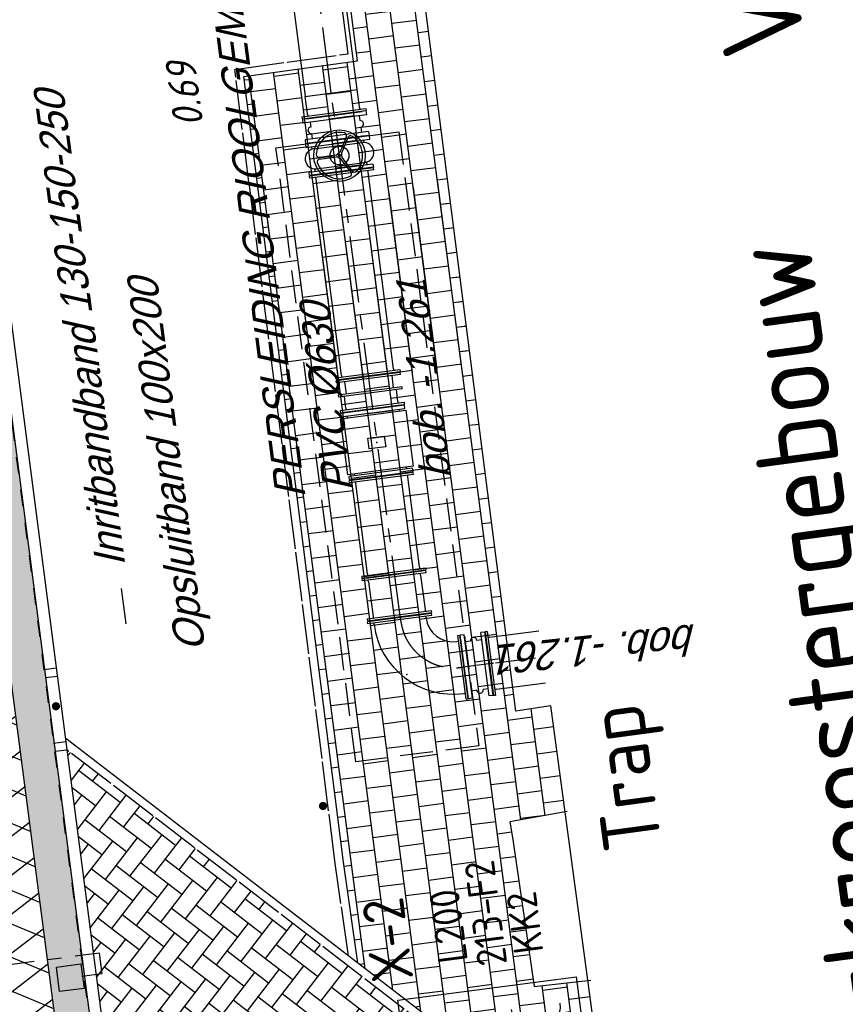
# Model space of a CAD drawing. Extents: x 117893332 to 118394757, y 454959407 to 455669244.
# Tile 308 of 330: x 118206441 to 118216441, y 455338812 to 455350739. Entities that reach past the tile are written whole.
import ezdxf
from ezdxf.enums import TextEntityAlignment as Align

# ---------------------------------------------------------------- set-up
doc = ezdxf.new("R2010")
doc.units = 0
doc.header["$LTSCALE"] = 200
for name, pattern in [('Tauw_HIDDEN3', [2.8, 2, -0.8]), ('Tauw_L_Center2', [6.499, 4, -0.833, 0.833, -0.833]), ('TAUW_OPSLUITBAND_mm', [3.2, 3, -0.2]), ('TAUW_TROTTOIRBAND_mm', [2, 1, -1])]:
    doc.linetypes.add(name, pattern=pattern)
doc.layers.get('0').update_dxf_attribs({"linetype": 'CONTINUOUS'})
for name, color, linetype in [('EL6221--', 6, 'CONTINUOUS'), ('EL_N_A_EB00----REVISIE~-_-----', 1, 'CONTINUOUS'), ('ME_N_A_EB00----RV600~-_-----', 135, 'CONTINUOUS'), ('ME_N_A_EB00605-W__debietmeter-DB0600~-_-----', 135, 'CONTINUOUS'), ('ME_N_A_EL990---L__GY-FFM600_pn10~W_-----', 135, 'CONTINUOUS'), ('ME_N_A_EL995---L__GY-FF600_pn10~W_-----', 135, 'CONTINUOUS'), ('ME_N_A_EL995---L__GY-Q600_pn10~W_-----', 135, 'CONTINUOUS'), ('ME_N_A_EL999---L__GY-AFSLUITER-600_pn10~W_-----', 135, 'CONTINUOUS'), ('ME_N_A_EL999---L__GY-RU-NT-600_pn10~W_-----', 135, 'CONTINUOUS'), ('ZU_B_-_JB00----ZME_tekst__50_^200~-_-----', 2, 'CONTINUOUS'), ('ZU_B_-_MB0090--MAAIVELD_DUN~-_001--', 1, 'CONTINUOUS'), ('ZU_B_-_XX------extern-TEK-T19', 231, 'CONTINUOUS'), ('ZU_B_D_EB00----ONDERDEEL~-_-----', 7, 'CONTINUOUS'), ('ZU_N_-_AL999---LW_pvc630_pgr34__18_^200~-_-----', 7, 'CONTINUOUS'), ('ZU_N_-_AL999---LW_pvc630_pgr34__18_^200~N_-----', 7, 'CONTINUOUS'), ('ZU_N_-_AV09----_Trottoirband_130-150-250__18_^200~-_-----', 253, 'CONTINUOUS'), ('ZU_N_-_EL999---LK_pvc125_sdr34~H_-----', 2, 'Tauw_L_Center2'), ('ZU_N_-_EL999---LW_pvc630_pgr11~H_-----', 2, 'Tauw_L_Center2'), ('ZU_N_-_EL999---LW_pvc630_pgr11~W_-----', 2, 'CONTINUOUS'), ('ZU_N_-_EL999---LW_pvc630_pgr34~H_-----', 2, 'Tauw_L_Center2'), ('ZU_N_-_EL999---SYM_STRAATKOLK~-_----c', 7, 'Tauw_L_Center2'), ('ZU_N_-_TVRH----tekst__18_^200~-_-----', 253, 'CONTINUOUS'), ('ZU_N_A_EL990---LW_GY-FFM600_pn10~W_-----', 8, 'CONTINUOUS'), ('ZU_N_A_EL999---L__GY-FM500_pn10~W_-----', 8, 'CONTINUOUS'), ('ZU_N_A_EL999---L__GY-PEtv600-630_pn10~W_-----', 8, 'CONTINUOUS'), ('ZU_N_A_EV00----_Opsluitband_100x200~A_-----', 253, 'CONTINUOUS'), ('ZU_N_A_EV00----_Opsluitband_100x200~Z_-----', 253, 'TAUW_OPSLUITBAND_mm'), ('ZU_N_A_EV02----_kant molgoot ov betonstraatsteen~k_-----', 253, 'CONTINUOUS'), ('ZU_N_A_EV02----_kant verharding ov betonstraatsteen-halfsteensverband~k_-----', 253, 'CONTINUOUS'), ('ZU_N_A_EV09----_Trottoirband_130-150-250~A_-----', 253, 'CONTINUOUS'), ('ZU_N_A_EV09----_Trottoirband_130-150-250~Z_-----', 253, 'TAUW_TROTTOIRBAND_mm'), ('ZU_N_A_HV01----_arcering verharding gv asfalt~v_-----', 253, 'CONTINUOUS'), ('ZU_N_A_HV02----_arcering verharding ov betontegels-halfsteensverband~s_-----', 253, 'CONTINUOUS'), ('ZU_N_A_HV02----molgoot ov betonstraatsteen~v_-----', 253, 'CONTINUOUS'), ('ZU_N_A_HVRH----_arcering verharding ov betonstraatsteen-keperverband~v_-----', 253, 'CONTINUOUS'), ('ZU_N_H_EB00--E-BETON~-_-----', 7, 'Tauw_HIDDEN3'), ('ZU_N_L_AV00----_Opsluitband_100x200__18_^100~-_-----', 253, 'CONTINUOUS'), ('ZU_N_L_AV09----_Trottoirband_130-150-250__18_^100~-_-----', 253, 'CONTINUOUS')]:
    doc.layers.add(name, color=color, linetype=linetype)
doc.layers.add('ZU_N_-_DX1AMA--_maatvoering_LIN__18_^200', color=7, linetype='CONTINUOUS', lineweight=18)
doc.styles.add('BURO-018', font='Isocp.shx', dxfattribs={"height": 360})
doc.styles.add('BURO-025', font='Isocp.shx', dxfattribs={"height": 500})
doc.styles.add('ISO', font='ISO')
doc.styles.add('TAUW-ISOCP', font='tcb_isocp.shx')
doc.styles.add('tcb_isocp', font='tcb_isocp.shx')
doc.dimstyles.new('tzu18-dot_^200', dxfattribs={"dimscale": 200, "dimtxt": 1.8, "dimasz": 3, "dimexe": 2, "dimexo": 0, "dimgap": 0.5, "dimtad": 1, "dimdec": 0, "dimzin": 0, "dimdsep": 46, "dimtxsty": 'TAUW-ISOCP', "dimblk": 'DOTSMALL', "dimcen": 2, "dimdle": 1.5, "dimclre": 8, "dimadec": 0, "dimazin": 0, "dimtp": 1, "dimtm": 1, "dimtfac": 1, "dimtix": 1, "dimtmove": 1, "dimatfit": 3, "dimldrblk": 'DOTSMALL', "dimfxl": 1, "dimtvp": 0.5, "dimtolj": 1, "dimtzin": 0, "dimlwd": -1, "dimlwe": 5, "dimarcsym": 0})
pattern_1 = [(97.41631, (118248804.68, 455213277.58), (-208.2432, -27.10636), []), (187.41631, (118248804.68, 455213277.6), (54.2127, -416.4864), [210, -210]), (187.41631, (118248777.57, 455213485.83), (54.2127, -416.4864), [-210, 210])]

# ---------------------------------------------------------------- blocks, each defined once
blk = doc.blocks.new('_PETV600')
at = {"color": 0}
for p, q in [((5, 390), (5, -390)), ((30, 390), (5, 390)), ((30, 390), (30, -390)), ((0, 341), (0, -341)), ((30, 317.5), (270, 317.5)), ((50, 317.5), (30, 317.5)), ((270, 317.5), (270, -317.5)), ((30, -317.5), (270, -317.5)), ((50, -317.5), (30, -317.5)), ((30, -390), (5, -390))]:
    blk.add_line(p, q, dxfattribs=at)
blk.add_point((0, 0), dxfattribs=at)
blk = doc.blocks.new('FNZ600')
for p, q in [((-390, 30), (390, 30)), ((-390, 30), (-390, 5)), ((-390, 5), (390, 5)), ((-341, 0), (341, 0)), ((-317.5, 50), (-317.5, 30)), ((317.5, 50), (317.5, 30)), ((390, 30), (390, 5))]:
    blk.add_line(p, q)
blk.add_point((0, 0))
blk = doc.blocks.new('_QNW600s')
for radius in [968, 333]:
    blk.add_arc((650, -650), radius, 90, 180)
blk.add_point((0, 0))
at = {"rotation": 90}
blk.add_blockref('FNZ600', (700, 0), dxfattribs=at)
blk.add_blockref('FNZ600', (0, -700))
blk = doc.blocks.new('FNW600')
at = {"linetype": 'Continuous'}
blk.add_line((-341, 0), (341, 0), dxfattribs=at)
blk.add_lwpolyline([(390, 45), (-390, 45), (-390, 4), (390, 4)], close=True, dxfattribs=at)
blk = doc.blocks.new('meAF600T')
for p, q in [((45, 317), (75, 317)), ((73, 296), (73, -296)), ((315, 317), (345, 317)), ((317, 296), (317, -296)), ((45, -318), (75, -318)), ((315, -318), (345, -318))]:
    blk.add_line(p, q)
at = {"color": 251, "linetype": 'Continuous'}
for p, q in [((183, 246), (183, 37)), ((207, 246), (207, 37)), ((-24, -113), (157, -8)), ((-12, -133), (169, -28)), ((402, -133), (221, -28)), ((414, -113), (233, -8))]:
    blk.add_line(p, q, dxfattribs=at)
at = {"color": 251}
blk.add_circle((195, 0), 312, dxfattribs=at)
blk.add_circle((195, 0), 114)
at = {"color": 251, "linetype": 'Continuous'}
blk.add_circle((195, 0), 12.9, dxfattribs=at)
for centre, start, end in [((195, 296), 0, 180), ((195, -296), 180, 0)]:
    blk.add_arc(centre, 122, start, end)
at = {"color": 251}
for centre, radius, start, end in [((195, 0), 281, 99.8969, 200.1031), ((152, 246), 31.2, 0, 99.8969), ((238, 246), 31.2, 80.1031, 180), ((195, 0), 281, 339.8969, 80.1031), ((-39, -86), 31.2, 200.1031, 300), ((429, -86), 31.2, 240, 339.8969), ((4, -160), 31.2, 120, 219.8969), ((195, 0), 281, 219.8969, 320.1031), ((386, -160), 31.2, 320.1031, 60)]:
    blk.add_arc(centre, radius, start, end, dxfattribs=at)
at = {"color": 251, "linetype": 'Continuous'}
for centre, radius, start, end in [((150, 5), 15.6, 300, 353.3441), ((195, 0), 30.1, 126.6559, 173.3441), ((168, 37), 15.6, 306.6559, 0), ((222, 37), 15.6, 180, 233.3441), ((195, 0), 30.1, 6.6559, 53.3441), ((240, 5), 15.6, 186.6559, 240), ((177, -42), 15.6, 66.6559, 120), ((195, 0), 30.1, 246.6559, 293.3441), ((213, -42), 15.6, 60, 113.3441)]:
    blk.add_arc(centre, radius, start, end, dxfattribs=at)
at = {"linetype": 'Continuous', "xscale": -1, "rotation": 270}
blk.add_blockref('FNW600', (0, 0), dxfattribs=at)
at = {"rotation": 90}
blk.add_blockref('FNW600', (390, 0), dxfattribs=at)
blk = doc.blocks.new('_FFNW600(2500)')
at = {"color": 0}
for p, q in [((5, 390), (5, -390)), ((30, 390), (5, 390)), ((30, 390), (30, -390)), ((2470, -390), (2470, 390)), ((2470, 390), (2495, 390)), ((2495, -390), (2495, 390)), ((0, 341), (0, -341)), ((50, 317.5), (30, 317.5)), ((50, 317.5), (2450, 317.5)), ((2450, 317.5), (2470, 317.5)), ((2500, -341), (2500, 341)), ((50, -317.5), (30, -317.5)), ((50, -317.5), (2450, -317.5)), ((2450, -317.5), (2470, -317.5)), ((30, -390), (5, -390)), ((2470, -390), (2495, -390))]:
    blk.add_line(p, q, dxfattribs=at)
for p in [(0, 0), (2500, 0)]:
    blk.add_point(p, dxfattribs=at)
blk = doc.blocks.new('_NT1-600')
for p, q in [((0, 387.5), (0, -387.5)), ((0, 387.5), (48, 387.5)), ((48, 387.5), (48, -387.5)), ((252, 387.5), (252, -387.5)), ((252, 387.5), (300, 387.5)), ((300, 387.5), (300, -387.5)), ((48, 300), (107, 300)), ((187, 300), (252, 300)), ((48, -300), (107, -300)), ((187, -300), (252, -300)), ((0, -387.5), (48, -387.5)), ((252, -387.5), (300, -387.5))]:
    blk.add_line(p, q)
for centre, start, end in [((147, 300), 0, 180), ((147, -300), 180, 0)]:
    blk.add_arc(centre, 40, start, end)
for p in [(0, 0), (300, 0)]:
    blk.add_point(p)
blk = doc.blocks.new('TSNW600')
at = {"linetype": 'Continuous'}
for p, q in [((-318, 45), (-318, 68)), ((318, 45), (318, 68))]:
    blk.add_line(p, q, dxfattribs=at)
blk.add_blockref('FNW600', (0, 0), dxfattribs=at)
blk = doc.blocks.new('meDB600T')
for points in [[(67, -399), (67, 399), (752, 399), (752, -399)], [(344.25, -100), (344.25, 100), (474.25, 100), (474.25, -100)]]:
    blk.add_lwpolyline(points, close=True)
for p in [(-1, 0), (409, 0), (819, 0)]:
    blk.add_point(p)
for p, rotation in [((0, 0), 270), ((820, 0), 90)]:
    blk.add_blockref('TSNW600', p, dxfattribs=dict(rotation=rotation))
blk = doc.blocks.new('RV600(400)')
at = {"color": 0}
for p, q in [((5, 390), (5, -390)), ((30, 390), (5, 390)), ((30, 390), (30, -390)), ((180, 390), (180, -390)), ((205, 390), (180, 390)), ((205, 390), (205, -390)), ((370, -390), (370, 390)), ((370, 390), (395, 390)), ((395, -390), (395, 390)), ((0, 341), (0, -341)), ((180, 287.5), (30, 287.5)), ((350, 317.5), (205, 317.5)), ((350, 317.5), (370, 317.5)), ((400, -341), (400, 341)), ((180, -287.5), (30, -287.5)), ((350, -317.5), (205, -317.5)), ((350, -317.5), (370, -317.5)), ((30, -390), (5, -390)), ((370, -390), (395, -390))]:
    blk.add_line(p, q, dxfattribs=at)
blk.add_line((180, -390), (205, -390))
for p in [(0, 0), (400, 0)]:
    blk.add_point(p, dxfattribs=at)
blk = doc.blocks.new('_DotSmall')
at = {"color": 0, "linetype": 'ByBlock', "const_width": 0.5}
blk.add_lwpolyline([(-0.0625, 0, 1), (0.0625, 0, 1)], format="xyb", close=True, dxfattribs=at)
blk = doc.blocks.new('*D264')
at = {"layer": 'ZU_N_-_DX1AMA--_maatvoering_LIN__18_^200', "color": 0, "transparency": 16777216}
blk.add_line((118214687, 455249478), (118199376, 455367110), dxfattribs=at)
at = {"layer": 'ZU_N_-_DX1AMA--_maatvoering_LIN__18_^200', "color": 8, "lineweight": 5, "transparency": 16777216}
for p, q in [((118199861, 455366871), (118199018, 455366761)), ((118213607, 455249640), (118215045, 455249828))]:
    blk.add_line(p, q, dxfattribs=at)
at = {"layer": 'ZU_N_-_DX1AMA--_maatvoering_LIN__18_^200', "color": 0, "transparency": 16777216, "xscale": 600, "yscale": 600, "zscale": 600}
for p, rotation in [((118199414, 455366813), 97.41631319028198), ((118214649, 455249776), 277.416313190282)]:
    blk.add_blockref('_DotSmall', p, dxfattribs=dict(at, rotation=rotation))
at = {"layer": 'ZU_N_-_DX1AMA--_maatvoering_LIN__18_^200', "color": 0, "transparency": 16777216, "insert": (118211935, 455268452), "char_height": 360, "attachment_point": 5, "rotation": 97.4163, "style": 'TAUW-ISOCP'}
blk.add_mtext('\\A1;118024', dxfattribs=at)
blk = doc.blocks.new('*D265')
at = {"layer": 'ZU_N_-_DX1AMA--_maatvoering_LIN__18_^200', "color": 0, "transparency": 16777216}
blk.add_line((118213545, 455251128), (118198463, 455366991), dxfattribs=at)
at = {"layer": 'ZU_N_-_DX1AMA--_maatvoering_LIN__18_^200', "color": 8, "lineweight": 5, "transparency": 16777216}
for p, q in [((118198948, 455366752), (118198105, 455366642)), ((118211640, 455251183), (118213903, 455251477))]:
    blk.add_line(p, q, dxfattribs=at)
at = {"layer": 'ZU_N_-_DX1AMA--_maatvoering_LIN__18_^200', "color": 0, "transparency": 16777216, "xscale": 600, "yscale": 600, "zscale": 600}
for p, rotation in [((118198502, 455366694), 97.41631319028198), ((118213506, 455251425), 277.416313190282)]:
    blk.add_blockref('_DotSmall', p, dxfattribs=dict(at, rotation=rotation))
at = {"layer": 'ZU_N_-_DX1AMA--_maatvoering_LIN__18_^200', "color": 0, "transparency": 16777216, "insert": (118211029, 455268287), "char_height": 360, "attachment_point": 5, "rotation": 97.4163, "style": 'TAUW-ISOCP'}
blk.add_mtext('\\A1;116241', dxfattribs=at)
blk = doc.blocks.new('111304D')
at = {"color": 0, "linetype": 'Continuous'}
for p, q in [((-3, 9.982), (-3, 7.482)), ((-3, 8.732), (1.5, 6.134)), ((-1.5, 8.5), (1.5, 8.5)), ((0, 1), (0, 8.5)), ((1.5, 5.134), (-1.5, 6.866)), ((1.5, 4.134), (-1.5, 5.866)), ((1.5, 3.134), (-1.5, 4.866)), ((1.5, 2.134), (-1.5, 3.866))]:
    blk.add_line(p, q, dxfattribs=at)
at = {"color": 0, "linetype": 'Continuous', "const_width": 0.5}
blk.add_lwpolyline([(-1.683, 7.116, 1), (-2.183, 7.116, 1)], format="xyb", close=True, dxfattribs=at)
at = {"color": 0, "linetype": 'Continuous'}
blk.add_circle((-1.933, 7.116), 0.5, dxfattribs=at)
blk.add_arc((0, 10), 1.5, 180, 0, dxfattribs=at)
at = {"color": 0, "linetype": 'Continuous', "style": 'BURO-018', "flags": 1}
blk.add_attdef('E_MATCODE', text='', height=1.8, rotation=262.58369, dxfattribs=at).set_placement((-436086809.669, 176092602.943), align=Align.MIDDLE)
at = {"color": 0, "linetype": 'Continuous', "style": 'BURO-018'}
for tag, p in [('E_GKAST', (0, 15.5)), ('E_GROEP', (0, 12.5)), ('E_SGROEP', (4.5, 12.5))]:
    blk.add_attdef(tag, text='', height=1.8, dxfattribs=at).set_placement(p, align=Align.MIDDLE)
at = {"color": 0, "linetype": 'Continuous', "style": 'BURO-018', "flags": 1}
blk.add_attdef('E_VERMCODE', text='', height=1.8, dxfattribs=at).set_placement((13, 12.5), align=Align.MIDDLE)
blk = doc.blocks.new('A$C051E189E')
at = {"layer": 'EL6221--'}
blk.add_lwpolyline([(149223, -32378), (151486, -32378), (151486, -34559), (149223, -34559)], close=True, dxfattribs=at)
ref = blk.add_blockref('111304D', (149194, -34026), dxfattribs=dict(at, xscale=200, yscale=200, zscale=200, rotation=270.0000221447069))
ref.add_attrib('E_GROEP', 'KK2', dxfattribs={"layer": '0', "color": 1, "linetype": 'Continuous', "height": 360, "rotation": 0, "style": 'BURO-018'}).set_placement((152216, -34026), align=Align.MIDDLE)
ref.add_attrib('E_GKAST', 'L200', dxfattribs={"layer": '0', "color": 1, "linetype": 'Continuous', "height": 360, "rotation": 0, "style": 'BURO-018'}).set_placement((152294, -33102), align=Align.MIDDLE)
ref.add_attrib('E_SGROEP', '213-F2', dxfattribs={"layer": '0', "color": 1, "linetype": 'Continuous', "height": 360, "rotation": 0, "style": 'BURO-018'}).set_placement((152392, -33571), align=Align.MIDDLE)
at = {"layer": 'EL6221--', "color": 2, "style": 'BURO-025'}
blk.add_text('X-2', height=500, dxfattribs=at).set_placement((151717, -32601))

msp = doc.modelspace()

# ---------------------------------------------------------------- hatches: boundary and pattern name
at = {"layer": 'ZU_N_A_HV01----_arcering verharding gv asfalt~v_-----'}
h = msp.add_hatch(dxfattribs=at)
h.set_pattern_fill('ASFALT', color=256, scale=3000)
h.set_pattern_definition([(157.41631, (118248804.68, 455213277.6), (-144.0122, -346.24485), []), (217.41631, (118248804.68, 455213277.6), (227.85075, -297.8406), [])])
h.paths.add_polyline_path([(118253562.5, 455173882.8, -0.413671), (118245855.8, 455163886.8), (118232779.4, 455162183.4, -0.2396014), (118226539.3, 455164396.4), (118222931.6, 455163926.7), (118222383.7, 455168135.5), (118218106.9, 455167574.6), (118214434.7, 455164219.5), (118215506.4, 455155986.2), (118286398.3, 455165214), (118285827.7, 455169598.1), (118269443.6, 455167465.5, -0.4142136), (118257765.8, 455176453.3), (118256227.9, 455188268.7, -0.4142136), (118265215.7, 455199946.5), (118292266.1, 455203467.5), (118291600.1, 455208584.4), (118288512.1, 455208182.4, -0.4142136), (118286360.3, 455209838.5), (118282082.5, 455242702.4), (118277103.6, 455242054.3, -0.4142136), (118269661, 455247782.5), (118267518.7, 455264240.6), (118262945.7, 455263645.4), (118267639.6, 455227475.9), (118267223.1, 455227422), (118267223.1, 455227421.8), (118252708.4, 455225559), (118252749.8, 455225241.2), (118251437.4, 455225070.9), (118250715, 455230620.6), (118243327.3, 455287376.9), (118243629.7, 455287416.2), (118243124.4, 455290872.4), (118240928.7, 455307740.1, -0.4142135), (118245603.8, 455313814.3), (118274546.5, 455317581.7), (118274030.2, 455321548.3), (118245583.3, 455317845.4, -0.4142136), (118239509, 455322520.5), (118233549.8, 455368302.3, 0.4142136), (118222813.3, 455376565.6), (118207809.9, 455374612.7, 0.4142136), (118199546.6, 455363876.2), (118205505.9, 455318094.4, -0.4142124), (118200830.9, 455312020.1), (118163460.6, 455307155.6), (118165370.9, 455292480.2), (118168069.6, 455292831.5), (118168020.6, 455293207.6, -0.4142129), (118177008.5, 455304885.4), (118193278.4, 455307003.2, -0.1343417), (118196112.3, 455306610.7), (118204322.8, 455303093.5), (118205538.1, 455305921.5, -0.2648124), (118209818.1, 455309156.2), (118230144.2, 455311802, -0.4142136), (118236218.5, 455307127), (118240860.1, 455271468.1, -0.4142136), (118236185, 455265393.9), (118214173, 455262528.6), (118214897.7, 455256960.6, -0.4142136), (118212810.3, 455254248.5), (118211683.3, 455254101.8), (118212034, 455251407.1), (118215577.2, 455248630.1), (118219142.1, 455249094.1), (118218436.6, 455254511.8, -0.4142294), (118220524, 455257224), (118236969.8, 455259364.7, -0.414213), (118243044, 455254689.7), (118246252.7, 455230039.7)])
h.paths.add_polyline_path([(118261528.7, 455214269.2, -0.4142136), (118263616.1, 455216981.4), (118275257.9, 455218496.7, -0.4142136), (118277970, 455216409.4), (118278976.7, 455208675.7, -0.4142136), (118276889.3, 455205963.6), (118274097.8, 455205600.3, -0.4142136), (118272506.4, 455206825.1), (118272485.3, 455206987.6), (118269242.6, 455206565.5), (118269263.8, 455206403, -0.4142136), (118268038.9, 455204811.6), (118265247.5, 455204448.2, -0.4142136), (118262535.4, 455206535.6)], flags=16)
h.paths.add_polyline_path([(118241537.9, 455300913.5), (118240100, 455300726.2), (118239912.7, 455302164.1), (118241350.6, 455302351.4)], flags=16)
h.paths.add_polyline_path([(118240440.7, 455309039.9), (118239002.9, 455308852.6), (118238815.6, 455310290.4), (118240253.4, 455310477.7)], flags=16)
h.paths.add_polyline_path([(118229627.9, 455315768.6), (118215546.7, 455313935.7, -0.4142136), (118209472.4, 455318610.7), (118204138, 455359592.1, -0.4142395), (118213125.7, 455371270.9), (118217290.6, 455371813, -0.4142136), (118228968.4, 455362825.1), (118234303, 455321842.8, -0.4142136)], flags=16)
h.paths.add_polyline_path([(118229573.7, 455316185), (118215492.5, 455314352.1, -0.4142136), (118209888.9, 455318664.9), (118204554.5, 455359646.4, -0.41424), (118213180, 455370854.4), (118217344.8, 455371396.5, -0.4142136), (118228551.9, 455362770.9), (118233886.5, 455321788.6, -0.4142136)], flags=0)
h.paths.add_polyline_path([(118232786.1, 455366810.1), (118231546.6, 455366648.6), (118231359.3, 455368086.5), (118232598.8, 455368248)], flags=0)
at = {"layer": 'ZU_N_A_HV02----_arcering verharding ov betontegels-halfsteensverband~s_-----', "ltscale": 0.005}
h = msp.add_hatch(dxfattribs=at)
h.set_pattern_fill('TEGELS', color=256, scale=1200.000003, style=0)
h.set_pattern_definition([(97.41631, (118248804.68, 455213277.58), (-297.49034, -38.7234), []), (187.41631, (118248804.68, 455213277.58), (38.7234, -297.49034), [300, -300]), (187.41631, (118248785.3, 455213426.33), (38.7234, -297.49034), [-300, 300])])
h.paths.add_polyline_path([(118209781.2, 455345122.8), (118209376.7, 455348315), (118211607.5, 455348790.2), (118211892.3, 455346555.9), (118209845.5, 455346289.5), (118209648.3, 455346171.6)])
at = {"layer": 'ZU_N_A_HV02----molgoot ov betonstraatsteen~v_-----'}
h = msp.add_hatch(dxfattribs=at)
h.set_pattern_fill('BRICK', color=256, scale=33.07086)
h.set_pattern_definition(pattern_1)
edge = h.paths.add_edge_path()
edge.add_line((118163460.6, 455307155.6), (118200830.9, 455312020.1))
edge.add_arc((118200131.2, 455317394.8), 5420, 277.41655, 367.41631)
edge.add_line((118205505.9, 455318094.4), (118199546.6, 455363876.2))
edge.add_arc((118209046.5, 455365112.8), 9580, 97.41631, 187.41631, ccw=False)
edge.add_line((118207809.9, 455374612.7), (118213707.1, 455375380.3))
edge.add_line((118213707.1, 455375380.3), (118222813.3, 455376565.6))
edge.add_arc((118224049.9, 455367065.7), 9580, 7.41631, 97.41631, ccw=False)
edge.add_line((118233549.8, 455368302.3), (118239509, 455322520.5))
edge.add_arc((118244883.7, 455323220.1), 5420, 187.41631, 277.41631)
edge.add_line((118245583.3, 455317845.4), (118274030.1, 455321548.3))
edge.add_line((118274030.1, 455321548.3), (118273975.9, 455321964.7))
edge.add_line((118273975.9, 455321964.7), (118245529.1, 455318261.9))
edge.add_arc((118244883.7, 455323220.1), 5000, 187.41631, 277.41631, ccw=False)
edge.add_line((118239925.5, 455322574.7), (118233966.3, 455368356.5))
edge.add_arc((118224049.9, 455367065.7), 10000, 7.41631, 97.41631)
edge.add_line((118222759.1, 455376982.1), (118207755.7, 455375029.1))
edge.add_arc((118209046.5, 455365112.8), 10000, 97.41631, 187.41631)
edge.add_line((118199130.1, 455363822), (118205089.4, 455318040.2))
edge.add_arc((118200131.2, 455317394.8), 5000, -82.58345, 7.41631, ccw=False)
edge.add_line((118200776.7, 455312436.6), (118162989.9, 455307517.9))
edge.add_line((118162989.9, 455307517.9), (118164954.4, 455292426))
edge.add_line((118164954.4, 455292426), (118165370.9, 455292480.2))
edge.add_line((118165370.9, 455292480.2), (118163460.6, 455307155.6))
h = msp.add_hatch(dxfattribs=at)
h.set_pattern_fill('BRICK', color=256, scale=33.07086)
h.set_pattern_definition(pattern_1)
h.paths.add_polyline_path([(118245529.1, 455318261.9, -0.4142136), (118239925.5, 455322574.7), (118233966.3, 455368356.5, 0.4142136), (118222759.1, 455376982.1), (118207755.7, 455375029.1, 0.4142136), (118199130.1, 455363822), (118205089.4, 455318040.2, -0.4142124), (118200776.7, 455312436.6), (118162989.9, 455307517.9), (118164954.4, 455292426), (118165370.9, 455292480.2), (118163460.6, 455307155.6), (118200830.9, 455312020.1, 0.4142124), (118205505.9, 455318094.4), (118199546.6, 455363876.2, -0.4142136), (118207809.9, 455374612.7), (118213707.1, 455375380.3), (118222813.3, 455376565.6, -0.4142136), (118233549.8, 455368302.3), (118239509, 455322520.5, 0.4142136), (118245583.3, 455317845.4), (118274030.1, 455321548.3), (118273975.9, 455321964.7)])
h = msp.add_hatch(dxfattribs=at)
h.set_pattern_fill('BRICK', color=256, scale=33.07086)
h.set_pattern_definition(pattern_1)
h.paths.add_polyline_path([(118199546.6, 455363876.2), (118205505.9, 455318094.4, -0.4142124), (118200830.9, 455312020.1), (118163460.6, 455307155.6), (118165370.9, 455292480.2), (118164954.4, 455292426), (118162989.9, 455307517.9), (118200776.7, 455312436.6, 0.4142124), (118205089.4, 455318040.2), (118199130.1, 455363822, -0.4142136), (118207755.7, 455375029.1), (118222759.1, 455376982.1, -0.4142136), (118233966.3, 455368356.5), (118239925.5, 455322574.7, 0.4142136), (118245529.1, 455318261.9), (118273975.9, 455321964.7), (118274030.1, 455321548.3), (118245583.3, 455317845.4, -0.4142136), (118239509, 455322520.5), (118233549.8, 455368302.3, 0.4142136), (118222813.3, 455376565.6), (118207809.9, 455374612.7, 0.4142136)])
h = msp.add_hatch(dxfattribs=at)
h.set_pattern_fill('BRICK', color=256, scale=33.07086)
h.set_pattern_definition([(97.41631, (118248804.68, 455213277.58), (-208.2432, -27.10636), []), (187.4163, (118248804.68, 455213277.6), (54.2127, -416.4864), [210, -210]), (187.4163, (118248777.57, 455213485.83), (54.2127, -416.4864), [-210, 210])])
h.paths.add_polyline_path([(118217290.6, 455371813), (118213125.7, 455371270.9, 0.4142395), (118204138, 455359592.1), (118209472.4, 455318610.7, 0.4142136), (118215546.7, 455313935.7), (118229627.9, 455315768.6, 0.4142136), (118234303, 455321842.8), (118228968.4, 455362825.1, 0.4142136)])
h.paths.add_polyline_path([(118233886.5, 455321788.6, -0.4142136), (118229573.7, 455316185), (118215492.5, 455314352.1, -0.4142136), (118209888.9, 455318664.9), (118204554.4, 455359647.2, -0.4142136), (118213180, 455370854.4), (118217344.8, 455371396.5, -0.4142136), (118228551.9, 455362770.9)], flags=16)
h = msp.add_hatch(dxfattribs=at)
h.set_pattern_fill('TEGELS', color=256, scale=1200)
h.set_pattern_definition([(97.41631, (118248804.68, 455213277.58), (-297.49034, -38.7234), []), (187.41631, (118248804.68, 455213277.58), (38.7234, -297.49034), [300, -300]), (187.41631, (118248785.3, 455213426.33), (38.7234, -297.49034), [-300, 300])])
h.paths.add_polyline_path([(118209906.7, 455362177.5), (118204636.3, 455361491.4, 0.023079), (118204627.1, 455360582.7), (118209128.8, 455361168.6), (118210531.1, 455350241.5), (118209156.6, 455350052.1), (118210362.9, 455340532.3), (118210535.3, 455339312.5), (118213614.4, 455336944.7), (118213323.1, 455339102.1), (118212674.1, 455339026.1), (118212412.2, 455340806.8), (118212378.5, 455341021.2), (118213047.5, 455341143.3), (118212874.2, 455342425.9), (118212449.6, 455342362.5)])
at = {"layer": 'ZU_N_A_HVRH----_arcering verharding ov betonstraatsteen-keperverband~v_-----'}
h = msp.add_hatch(dxfattribs=at)
h.set_pattern_fill('UPH8M-S', color=256, scale=53, angle=90)
h.set_pattern_definition([(232.41631, (118248675.37, 455213109.58), (297.30517, 38.69928), [636, -212]), (142.41631, (118248623.47, 455212346.97), (-297.30517, -38.69928), [636, -212])])
h.paths.add_polyline_path([(118209065.3, 455326154.7), (118209065.3, 455326154.7), (118211453.7, 455326466.6), (118215420.3, 455326981.9), (118214314, 455335454.1), (118213824, 455335392.5), (118213633.4, 455336803.9), (118207016.8, 455341892.2)])

# ---------------------------------------------------------------- linework, layer by layer
at = {"layer": 'ME_N_A_EL990---L__GY-FFM600_pn10~W_-----'}
for p, q in [((118212103.2, 455343327.8), (118212078.4, 455343324.5)), ((118212078.4, 455343324.5), (118212179.1, 455342551.1)), ((118212079.8, 455343275.3), (118212167.8, 455342599)), ((118212103.2, 455343327.8), (118212203.9, 455342554.3)), ((118212132.4, 455343258.5), (118212112.6, 455343255.9)), ((118212132.4, 455343258.5), (118212727.4, 455343335.9)), ((118212214.3, 455342628.8), (118212809.3, 455342706.2)), ((118212203.9, 455342554.3), (118212179.1, 455342551.1)), ((118212214.3, 455342628.8), (118212194.5, 455342626.2))]:
    msp.add_line(p, q, dxfattribs=at)
at = {"layer": 'ME_N_A_EL995---L__GY-FF600_pn10~W_-----'}
for p, q in [((118211206.9, 455345255.2), (118210433.4, 455345154.5)), ((118210436.7, 455345129.7), (118210433.4, 455345154.5)), ((118211210.1, 455345230.4), (118210436.7, 455345129.7)), ((118211157.7, 455345253.8), (118210481.4, 455345165.8)), ((118211140.8, 455345201.2), (118211138.2, 455345221.1)), ((118211282.8, 455344110.4), (118211140.8, 455345201.2)), ((118211210.1, 455345230.4), (118211206.9, 455345255.2)), ((118210511.1, 455345119.3), (118210508.6, 455345139.1)), ((118210653.1, 455344028.5), (118210511.1, 455345119.3)), ((118210583.8, 455343999.3), (118211357.3, 455344100)), ((118210587, 455343974.5), (118211360.5, 455344075.2)), ((118211282.8, 455344110.4), (118211285.4, 455344090.6)), ((118211357.3, 455344100), (118211360.5, 455344075.2)), ((118210583.8, 455343999.3), (118210587, 455343974.5)), ((118211361.8, 455344065.2), (118210588.3, 455343964.6)), ((118210591.6, 455343939.8), (118210588.3, 455343964.6)), ((118211365, 455344040.5), (118210591.6, 455343939.8)), ((118210636.3, 455343975.9), (118211312.6, 455344063.9)), ((118211312.6, 455344063.9), (118210636.3, 455343975.9)), ((118211312.6, 455344063.9), (118210636.3, 455343975.9)), ((118210636.3, 455343975.9), (118211312.6, 455344063.9)), ((118210653.1, 455344028.5), (118210655.7, 455344008.6)), ((118211295.7, 455344011.3), (118211293.1, 455344031.1)), ((118211295.7, 455344011.3), (118211350.2, 455343592.8)), ((118211365, 455344040.5), (118211361.8, 455344065.2)), ((118210666, 455343929.3), (118210663.4, 455343949.1)), ((118210666, 455343929.3), (118210720.5, 455343510.8)), ((118210651.2, 455343481.6), (118211424.7, 455343582.3)), ((118210651.2, 455343481.6), (118210654.4, 455343456.9)), ((118210654.4, 455343456.9), (118211427.9, 455343557.5)), ((118210703.6, 455343458.2), (118211379.9, 455343546.2)), ((118210720.5, 455343510.8), (118210723.1, 455343491)), ((118211350.2, 455343592.8), (118211352.8, 455343573)), ((118211424.7, 455343582.3), (118211427.9, 455343557.5))]:
    msp.add_line(p, q, dxfattribs=at)
for p in [(118210819.5, 455345209.8), (118210974.4, 455344019.9), (118210974.4, 455344019.9), (118210974.4, 455344019.9), (118211041.8, 455343502.2)]:
    msp.add_point(p, dxfattribs=at)
at = {"layer": 'ZU_B_D_EB00----ONDERDEEL~-_-----'}
for points in [[(118213824, 455335392.5), (118212874.2, 455342425.9), (118212449.6, 455342362.5), (118209149.2, 455368079.9), (118217012.1, 455369103.4), (118217484.9, 455365070.3), (118218628.4, 455365195), (118221447.6, 455343537), (118219981.5, 455343330.4), (118220868.2, 455336278.3), (118220864.2, 455336276.1)], [(118213073, 455341147.9), (118212378.5, 455341021.2), (118212412.2, 455340806.8), (118212674.1, 455339026.1), (118213358.2, 455339106.2)]]:
    msp.add_lwpolyline(points, dxfattribs=at)
at = {"layer": 'ZU_N_-_EL999---LK_pvc125_sdr34~H_-----', "flags": 128}
msp.add_lwpolyline([(118207193.6, 455339152.4), (118207441.6, 455339184.7), (118207409.3, 455339432.6), (118202153.6, 455338748.5)], dxfattribs=at)
at = {"layer": 'ZU_N_-_EL999---LW_pvc630_pgr11~H_-----'}
msp.add_lwpolyline([(118210215.3, 455349851.7), (118207992.4, 455366928.7, -0.1989124), (118208619.8, 455369256.5), (118209401.3, 455370271.9, -0.1989124), (118211491, 455371474.3), (118267905.2, 455378817.6)], format="xyb", dxfattribs=at)
at = {"layer": 'ZU_N_-_EL999---LW_pvc630_pgr11~W_-----'}
for points in [[(118209902.9, 455349811), (118207680.1, 455366888, -0.1989124), (118208370.2, 455369448.6), (118209151.7, 455370464, -0.1989124), (118211450.3, 455371786.7), (118267864.6, 455379129.9)], [(118210527.7, 455349892.3), (118208304.8, 455366969.3, -0.1989124), (118208869.5, 455369064.4), (118209650.9, 455370079.8, -0.1989124), (118211531.6, 455371161.9), (118267945.9, 455378505.2)]]:
    msp.add_lwpolyline(points, format="xyb", dxfattribs=at)
at = {"layer": 'ZU_N_-_EL999---LW_pvc630_pgr34~H_-----'}
msp.add_lwpolyline([(118212153.5, 455342941), (118211786, 455342893.2, -0.4139084), (118211057.6, 455343453.2), (118210215.3, 455349851.7)], format="xyb", dxfattribs=at)
at = {"layer": 'ZU_N_-_EL999---SYM_STRAATKOLK~-_----c', "lineweight": -3}
msp.add_lwpolyline([(118207182.5, 455339302.3), (118207221.2, 455339004.8), (118206923.7, 455338966), (118206885, 455339263.5)], close=True, dxfattribs=at)
at = {"layer": 'ZU_N_A_EL990---LW_GY-FFM600_pn10~W_-----'}
msp.add_point((118212173.4, 455342943.6), dxfattribs=at)
at = {"layer": 'ZU_N_A_EL999---L__GY-FM500_pn10~W_-----'}
msp.add_line((118212203.1, 455342947.5), (118212687.3, 455343010.5), dxfattribs=at)
at = {"layer": 'ZU_N_A_EV00----_Opsluitband_100x200~A_-----'}
msp.add_lwpolyline([(118213614.4, 455336944.7), (118206998.5, 455342032.4)], dxfattribs=at)
at = {"layer": 'ZU_N_A_EV00----_Opsluitband_100x200~Z_-----'}
for points in [[(118210422, 455339399.7), (118210263.8, 455340519), (118209045, 455350137.6), (118210419.3, 455350327), (118209042.3, 455361056.5)], [(118213633.4, 455336803.9), (118207016.8, 455341892.2)]]:
    msp.add_lwpolyline(points, dxfattribs=at)
at = {"layer": 'ZU_N_A_EV02----_kant molgoot ov betonstraatsteen~k_-----'}
for points in [[(118204083.7, 455360009.5), (118209472.4, 455318610.7, 0.4142136), (118215546.7, 455313935.7), (118229627.9, 455315768.6, 0.4142136), (118234303, 455321842.8), (118228968.4, 455362825.1, 0.4142136), (118217290.6, 455371813), (118212709.3, 455371216.6)], [(118204500.2, 455360063.7), (118209888.9, 455318664.9, 0.4142136), (118215492.5, 455314352.1), (118229573.7, 455316185, 0.4142136), (118233886.5, 455321788.6), (118228551.9, 455362770.9, 0.4142136), (118217344.8, 455371396.5), (118212763.5, 455370800.2)]]:
    msp.add_lwpolyline(points, format="xyb", dxfattribs=at)
at = {"layer": 'ZU_N_A_EV02----_kant verharding ov betonstraatsteen-halfsteensverband~k_-----'}
msp.add_line((118207016.8, 455341892.2), (118207001.6, 455341890.2), dxfattribs=at)
msp.add_lwpolyline([(118210535.3, 455339312.5), (118210362.9, 455340532.3), (118209156.6, 455350052.1), (118210531.1, 455350241.5), (118209128.8, 455361168.6)], dxfattribs=at)
at = {"layer": 'ZU_N_A_EV09----_Trottoirband_130-150-250~A_-----'}
msp.add_line((118210037.7, 455318684.3), (118204648.9, 455360083.1), dxfattribs=at)
for points in [[(118206884.7, 455342883.4), (118206736, 455342864.1)], [(118206897.6, 455342784.3), (118206748.9, 455342764.9)], [(118207000.9, 455341991), (118206852.2, 455341971.6)], [(118207013.8, 455341891.8), (118206865.1, 455341872.4)]]:
    msp.add_lwpolyline(points, dxfattribs=at)
at = {"layer": 'ZU_N_A_EV09----_Trottoirband_130-150-250~Z_-----'}
msp.add_line((118209888.9, 455318664.9), (118204554.5, 455359646.4), dxfattribs=at)
at = {"layer": 'ZU_N_H_EB00--E-BETON~-_-----'}
msp.add_lwpolyline([(118212001, 455341944), (118210513.5, 455341750.4), (118209545.4, 455349187.6), (118211032.9, 455349381.3)], close=True, dxfattribs=at)
at = {"layer": 'ZU_N_L_AV00----_Opsluitband_100x200__18_^100~-_-----', "flags": 128}
msp.add_lwpolyline([(118210114.8, 455341214.7, 0, 0, 0), (118210160.9, 455341195.3, 0, 38.3, 0), (118210157.4, 455341196.8, 38.3, 70.7, 0), (118210147.4, 455341201, 70.7, 92.4, 0), (118210132.4, 455341207.3, 92.4, 100, 0), (118210114.8, 455341214.7, 100, 92.4, 0), (118210097.1, 455341222.1, 92.4, 70.7, 0), (118210082.2, 455341228.4, 70.7, 38.3, 0), (118210072.2, 455341232.5, 38.3, 0, 0), (118210068.7, 455341234, 0, 0, 0), (118210114.8, 455341214.7, 0, 0, 0), (118208773.2, 455341777.8, 0, 0, 0), (118208625.9, 455342909.6, 0, 0, 0)], format="xyseb", dxfattribs=at)
at = {"layer": 'ZU_N_L_AV09----_Trottoirband_130-150-250__18_^100~-_-----'}
msp.add_line((118207728.7, 455343420.6), (118207673.1, 455343848.2), dxfattribs=at)
msp.add_lwpolyline([(118206880, 455342422.5, 0, 0, 0), (118206847.6, 455342384.4, 0, 38.3, 0), (118206850.1, 455342387.3, 38.3, 70.7, 0), (118206857.1, 455342395.5, 70.7, 92.4, 0), (118206867.6, 455342407.9, 92.4, 100, 0), (118206880, 455342422.5, 100, 92.4, 0), (118206892.4, 455342437.1, 92.4, 70.7, 0), (118206902.9, 455342449.4, 70.7, 38.3, 0), (118206909.9, 455342457.7, 38.3, 0, 0), (118206912.4, 455342460.6, 0, 0, 0), (118206880, 455342422.5, 0, 0, 0), (118207728.7, 455343420.6, 0, 0, 0)], format="xyseb", dxfattribs=at)

# ---------------------------------------------------------------- block references
at = {"layer": 'EL_N_A_EB00----REVISIE~-_-----', "rotation": 97.41631319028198}
msp.add_blockref('A$C051E189E', (118198465.7, 455184465.5), dxfattribs=at)
at = {"layer": 'ME_N_A_EB00----RV600~-_-----', "rotation": 277.4163134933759}
msp.add_blockref('RV600(400)', (118210661.9, 455346420.6), dxfattribs=at)
at = {"layer": 'ME_N_A_EB00605-W__debietmeter-DB0600~-_-----', "rotation": 97.41631319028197}
msp.add_blockref('meDB600T', (118210819.4, 455345210.8), dxfattribs=at)
at = {"layer": 'ME_N_A_EL995---L__GY-FF600_pn10~W_-----', "rotation": 97.41631319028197}
msp.add_blockref('_FFNW600(2500)', (118210661.9, 455346420.6), dxfattribs=at)
at = {"layer": 'ME_N_A_EL995---L__GY-Q600_pn10~W_-----', "rotation": 97.41631319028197}
msp.add_blockref('_QNW600s', (118211132.1, 455342808.1), dxfattribs=at)
at = {"layer": 'ME_N_A_EL999---L__GY-AFSLUITER-600_pn10~W_-----', "rotation": 97.41631319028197}
msp.add_blockref('meAF600T', (118210339.2, 455348899.7), dxfattribs=at)
at = {"layer": 'ME_N_A_EL999---L__GY-RU-NT-600_pn10~W_-----'}
for p, rotation in [((118210250.2, 455349583.9), 277.4163134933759), ((118212123.8, 455342937.2), 187.4163115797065)]:
    msp.add_blockref('_NT1-600', p, dxfattribs=dict(at, rotation=rotation))
at = {"layer": 'ZU_N_A_EL999---L__GY-PEtv600-630_pn10~W_-----', "rotation": 97.41631319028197}
msp.add_blockref('_PETV600', (118210250.2, 455349583.9), dxfattribs=at)

# ---------------------------------------------------------------- texts
at = {"layer": 'ZU_B_-_JB00----ZME_tekst__50_^200~-_-----', "style": 'ISO'}
for s, p in [('Vijzelgemaal-1', (118215966.9, 455350362.6)), ('Harkroostergebouw', (118217448.1, 455337425.5))]:
    msp.add_text(s, height=1000, rotation=97.69665, dxfattribs=at).set_placement(p)
at = {"layer": 'ZU_B_-_MB0090--MAAIVELD_DUN~-_001--', "style": 'ISO', "oblique": 13.5}
msp.add_text('0.69', height=360, rotation=97.69665, dxfattribs=at).set_placement((118208669, 455349467.8))
at = {"layer": 'ZU_B_-_XX------extern-TEK-T19', "style": 'ISO'}
msp.add_text('Trap', height=700, rotation=97.69665, dxfattribs=at).set_placement((118214220, 455340723.2))
at = {"layer": 'ZU_N_-_AL999---LW_pvc630_pgr34__18_^200~-_-----', "style": 'tcb_isocp', "oblique": 20.00024}
for s, p in [('PERSLEIDING RIOOLGEMAAL PINKEPAD', (118209904.8, 455344952.5)), ('PVC %%129630', (118210482.1, 455345033.2))]:
    msp.add_text(s, height=360, rotation=97.31298, dxfattribs=at).set_placement(p)
at = {"layer": 'ZU_N_-_AL999---LW_pvc630_pgr34__18_^200~N_-----', "style": 'tcb_isocp', "oblique": 20.00024}
for rotation, p in [(97.31298, (118211669, 455345188.3)), (186.02819, (118214632.7, 455343419.2))]:
    msp.add_text('bob. -1.261', height=360, rotation=rotation, dxfattribs=at).set_placement(p)
at = {"layer": 'ZU_N_-_AV09----_Trottoirband_130-150-250__18_^200~-_-----', "style": 'TAUW-ISOCP', "oblique": 20.00024}
msp.add_text('Inritbandband 130-150-250', height=360, rotation=97.41631, dxfattribs=at).set_placement((118207721.5, 455344126.6))
at = {"layer": 'ZU_N_-_TVRH----tekst__18_^200~-_-----', "style": 'TAUW-ISOCP', "oblique": 20.00024}
msp.add_text('Opsluitband 100x200', height=360, rotation=97.41631, dxfattribs=at).set_placement((118208691.9, 455343099.8))

# ---------------------------------------------------------------- dimensions: what is measured, and where the dimension line sits
at = {"layer": 'ZU_N_-_DX1AMA--_maatvoering_LIN__18_^200'}
for base, p1, p2, picture, middle in [((118199414.4, 455366812.7), (118213607.4, 455249640.3), (118199860.6, 455366870.8), '*D264', (118212213, 455268487.7)), ((118198502.1, 455366694), (118211639.7, 455251182.5), (118198948.3, 455366752.1), '*D265', (118211306.7, 455268322.7))]:
    dim = msp.add_linear_dim(base=base, p1=p1, p2=p2, angle=97.41631, dimstyle='tzu18-dot_^200', dxfattribs=at)
    dim.commit()
    dim.dimension.update_dxf_attribs({"geometry": picture, "text_midpoint": middle, "dimtype": 160})

doc.saveas('drawing.dxf')
